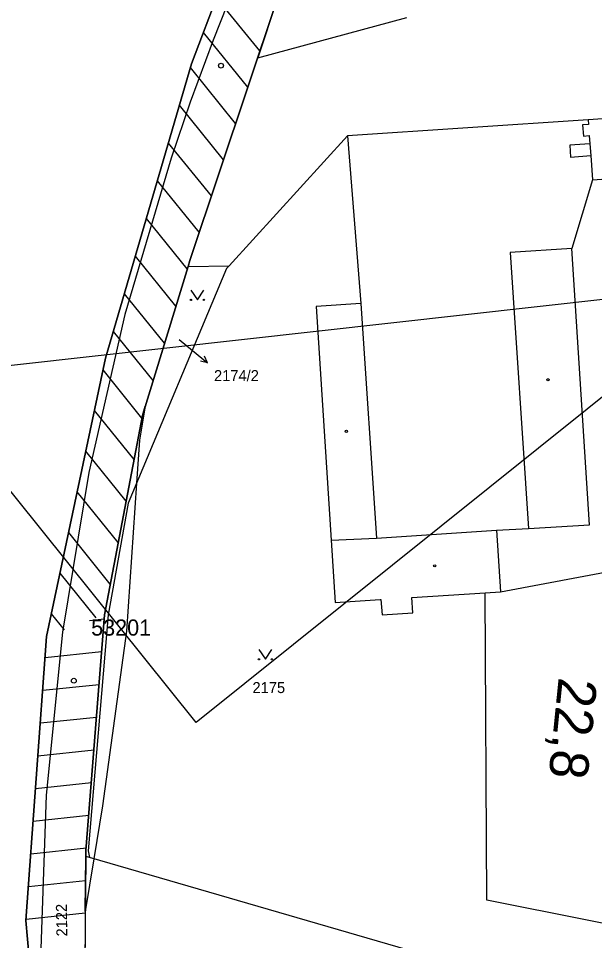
# Model space of a CAD drawing. Extents: x -794765 to -785424, y -1118958 to -1108731.
# Drawn here: x -792625.5 to -792536.3, y -1110305.2 to -1110162.4 of the extents above; entities that cross this region are included whole.
import ezdxf

# ---------------------------------------------------------------- set-up
doc = ezdxf.new("R2010")
doc.units = 0
for name, color, linetype in [('Level 66', 7, 'Continuous'), ('Level 71', 7, 'Continuous'), ('Level 73', 7, 'Continuous'), ('Level 75', 7, 'Continuous'), ('Level 76', 7, 'Continuous'), ('Level 77', 7, 'Continuous'), ('Level 78', 7, 'Continuous'), ('Level 79', 7, 'Continuous'), ('Level 80', 7, 'Continuous'), ('Level 81', 7, 'Continuous'), ('Vrstva 1', 7, 'Continuous'), ('Vrstva 53', 7, 'Continuous')]:
    doc.layers.add(name, color=color, linetype=linetype)

msp = doc.modelspace()

# ---------------------------------------------------------------- linework, layer by layer
at = {"layer": 'Level 66'}
for points in [[(-792598.82, -1110204.49), (-792597.82, -1110205.99), (-792596.82, -1110204.49)], [(-792588.28, -1110260.17), (-792587.28, -1110261.67), (-792586.28, -1110260.17)]]:
    msp.add_lwpolyline(points, dxfattribs=at)
for centre in [(-792598.82, -1110205.99), (-792596.82, -1110205.99), (-792588.28, -1110261.67), (-792586.28, -1110261.67)]:
    msp.add_circle(centre, 0.1, dxfattribs=at)
at = {"layer": 'Level 71'}
for points in [[(-791938.08, -1109742.36), (-792598.01, -1110271.46), (-792786.15, -1110036.8), (-792126.22, -1109507.7)], [(-792522.06, -1110204.41), (-792422.02, -1111099.6), (-792720.93, -1111133), (-792820.96, -1110237.81)]]:
    msp.add_lwpolyline(points, close=True, dxfattribs=at)
at = {"layer": 'Level 75'}
for p, q in [((-792574.54, -1110180.58), (-792592.91, -1110200.68)), ((-792599.26, -1110200.78), (-792592.91, -1110200.68)), ((-792615.1, -1110292.2), (-792615.25, -1110309.12)), ((-792614.55, -1110292.36), (-792615.1, -1110292.2))]:
    msp.add_line(p, q, dxfattribs=at)
for points in [[(-792599.26, -1110200.78), (-792598.98, -1110199.86), (-792585.44, -1110159.39), (-792584.67, -1110156.97)], [(-792614.81, -1110411.53), (-792620.21, -1110347.82), (-792622.68, -1110323), (-792622.83, -1110319.49), (-792624.38, -1110302.15), (-792621.16, -1110258.14), (-792612.04, -1110215.02), (-792598.72, -1110169.4), (-792594.35, -1110157.78)], [(-792440.09, -1110171.09), (-792442.98, -1110168.82), (-792445.67, -1110167.64), (-792447.27, -1110171.97), (-792449, -1110172.1), (-792449.03, -1110171.7), (-792488.19, -1110174.66), (-792489.22, -1110166.57), (-792498.43, -1110167.35), (-792498.19, -1110175.42), (-792537.3, -1110178.08), (-792574.54, -1110180.58)], [(-792574.54, -1110180.58), (-792572.51, -1110206.56), (-792579.43, -1110206.98), (-792577.11, -1110243.19), (-792576.49, -1110252.87), (-792569.52, -1110252.42), (-792569.38, -1110252.41), (-792569.21, -1110254.77), (-792564.45, -1110254.49), (-792564.62, -1110252.1), (-792553.22, -1110251.37)], [(-792615.1, -1110292.2), (-792615.1, -1110291.3), (-792612.21, -1110254.77), (-792606.33, -1110223.88), (-792599.26, -1110200.78)], [(-792592.91, -1110200.68), (-792593.31, -1110201.12), (-792608.53, -1110237.49), (-792611.62, -1110254.8), (-792614.73, -1110291.32), (-792614.55, -1110292.36)], [(-792553.22, -1110251.37), (-792550.89, -1110251.22), (-792519, -1110245.23), (-792484.69, -1110243.32), (-792431.83, -1110239.64), (-792428.18, -1110241.75)], [(-792428.18, -1110241.75), (-792449.51, -1110294.97), (-792456.91, -1110318.15), (-792552.98, -1110299.01), (-792553.22, -1110251.37)], [(-792410.9, -1110261.26), (-792426.87, -1110346.94), (-792614.55, -1110292.36)]]:
    msp.add_lwpolyline(points, dxfattribs=at)
at = {"layer": 'Level 77'}
for p, q in [((-792537.3, -1110178.08), (-792537.24, -1110178.81)), ((-792537.24, -1110178.81), (-792538.15, -1110178.88)), ((-792538.15, -1110178.88), (-792538.02, -1110180.6)), ((-792538.02, -1110180.6), (-792537.12, -1110180.53)), ((-792537.12, -1110180.53), (-792537.02, -1110181.8)), ((-792537.02, -1110181.8), (-792540.15, -1110182.03)), ((-792540.15, -1110182.03), (-792540.01, -1110183.86)), ((-792537.02, -1110181.8), (-792536.89, -1110183.63)), ((-792540.01, -1110183.86), (-792536.89, -1110183.63)), ((-792536.89, -1110183.63), (-792536.61, -1110187.38)), ((-792536.61, -1110187.38), (-792491.07, -1110183.97)), ((-792536.61, -1110187.38), (-792539.82, -1110198.03)), ((-792539.82, -1110198.03), (-792549.37, -1110198.62)), ((-792537.07, -1110240.81), (-792539.82, -1110198.03)), ((-792549.37, -1110198.62), (-792546.55, -1110241.4)), ((-792572.51, -1110206.56), (-792570.05, -1110242.91)), ((-792546.55, -1110241.4), (-792537.07, -1110240.81)), ((-792570.05, -1110242.91), (-792551.5, -1110241.68)), ((-792551.5, -1110241.68), (-792546.55, -1110241.4)), ((-792551.5, -1110241.68), (-792550.89, -1110251.22)), ((-792577.11, -1110243.19), (-792570.05, -1110242.91))]:
    msp.add_line(p, q, dxfattribs=at)
at = {"layer": 'Level 78'}
for p, q in [((-792588.14, -1110167.38), (-792594.84, -1110159.1)), ((-792590.02, -1110173), (-792596.89, -1110164.53)), ((-792591.9, -1110178.63), (-792598.89, -1110169.99)), ((-792593.77, -1110184.26), (-792600.6, -1110175.83)), ((-792595.65, -1110189.88), (-792602.3, -1110181.67)), ((-792597.53, -1110195.51), (-792604.01, -1110187.51)), ((-792599.38, -1110201.17), (-792605.71, -1110193.35)), ((-792601.15, -1110206.94), (-792607.42, -1110199.19)), ((-792602.91, -1110212.7), (-792609.12, -1110205.03)), ((-792604.67, -1110218.47), (-792610.83, -1110210.87)), ((-792606.41, -1110224.28), (-792612.43, -1110216.84)), ((-792607.63, -1110230.71), (-792613.76, -1110223.14)), ((-792608.85, -1110237.14), (-792615.09, -1110229.44)), ((-792610.08, -1110243.57), (-792616.42, -1110235.74)), ((-792611.3, -1110250.01), (-792617.75, -1110242.04)), ((-792613.49, -1110255.25), (-792619.09, -1110248.34)), ((-792618.42, -1110257.11), (-792620.42, -1110254.64)), ((-792614.54, -1110255.65), (-792612.26, -1110255.41)), ((-792621.4, -1110261.4), (-792612.65, -1110260.48)), ((-792621.77, -1110266.46), (-792613.04, -1110265.55)), ((-792622.14, -1110271.53), (-792613.43, -1110270.61)), ((-792622.51, -1110276.6), (-792613.82, -1110275.68)), ((-792622.88, -1110281.66), (-792614.22, -1110280.75)), ((-792623.25, -1110286.73), (-792614.61, -1110285.82)), ((-792623.62, -1110291.8), (-792615, -1110290.89)), ((-792623.99, -1110296.86), (-792615.13, -1110295.93)), ((-792624.36, -1110301.93), (-792615.18, -1110300.96))]:
    msp.add_line(p, q, dxfattribs=at)
at = {"layer": 'Level 79'}
for centre in [(-792543.51, -1110218.36), (-792574.73, -1110226.33), (-792561.05, -1110247.19)]:
    msp.add_circle(centre, 0.175, dxfattribs=at)
at = {"layer": 'Level 80'}
for p, q in [((-792600.65, -1110212.11), (-792598.56, -1110213.83)), ((-792598.56, -1110213.83), (-792596.23, -1110215.72)), ((-792596.23, -1110215.72), (-792597.32, -1110215.48)), ((-792596.23, -1110215.72), (-792596.69, -1110214.7))]:
    msp.add_line(p, q, dxfattribs=at)
at = {"layer": 'Level 81'}
for points in [[(-792743.11, -1110064.31), (-792709.38, -1110074.89), (-792690.75, -1110085.85), (-792687.15, -1110080.13), (-792678, -1110081.06), (-792676.79, -1110081.18), (-792670.75, -1110080.95), (-792656.41, -1110081.03), (-792619.92, -1110077.28), (-792642.8, -1110147.06), (-792589.4, -1110144.63), (-792594.35, -1110157.78), (-792598.72, -1110169.4), (-792612.04, -1110215.02), (-792621.16, -1110258.14), (-792624.38, -1110302.15), (-792622.83, -1110319.49), (-792622.68, -1110323), (-792620.21, -1110347.82), (-792617.02, -1110385.47)], [(-792585.44, -1110159.39), (-792588.47, -1110168.46), (-792565.37, -1110162.23)]]:
    msp.add_lwpolyline(points, dxfattribs=at)
msp.add_lwpolyline([(-792606.33, -1110223.88), (-792605.89, -1110222.44), (-792606.78, -1110227.73), (-792607.23, -1110234.39), (-792608.81, -1110257.33), (-792612.5, -1110284.37), (-792613.84, -1110292.57), (-792615.18, -1110300.72), (-792615.1, -1110292.2), (-792615.1, -1110291.3), (-792612.21, -1110254.77)], close=True, dxfattribs=at)
at = {"layer": 'Vrstva 1'}
msp.add_lwpolyline([(-792520.18, -1110042.35), (-792525.76, -1110048.77), (-792536.81, -1110062.27), (-792540.95, -1110067.66), (-792549.85, -1110079.92), (-792555.36, -1110088.05), (-792568.48, -1110109.4), (-792580.36, -1110131.61), (-792584.74, -1110140.75), (-792587.25, -1110146.23), (-792591.15, -1110155.22), (-792591.33, -1110155.64), (-792593.22, -1110160.27), (-792595.37, -1110165.76), (-792598.91, -1110175.34), (-792601.89, -1110184), (-792609.05, -1110208.22), (-792614.63, -1110232.71), (-792618.7, -1110257.45), (-792621.24, -1110282.73), (-792622.5, -1110318.4)], dxfattribs=at)
for centre in [(-792594.15, -1110169.69), (-792616.95, -1110264.99)]:
    msp.add_circle(centre, 0.375, dxfattribs=at)
at = {"layer": 'Vrstva 53'}
msp.add_lwpolyline([(-792585.44, -1110159.39), (-792598.98, -1110199.86), (-792599.26, -1110200.78), (-792606.33, -1110223.88), (-792612.21, -1110254.77), (-792615.1, -1110291.3), (-792615.1, -1110292.2), (-792615.25, -1110309.12), (-792615.38, -1110323.92), (-792608.17, -1110395.02), (-792606.36, -1110410.71), (-792608.74, -1110410.94), (-792608.68, -1110411.53), (-792612.94, -1110412.04), (-792613.01, -1110411.35), (-792614.81, -1110411.53), (-792620.21, -1110347.82), (-792622.68, -1110323), (-792622.83, -1110319.49), (-792624.38, -1110302.15), (-792621.16, -1110258.14), (-792612.04, -1110215.02), (-792598.72, -1110169.4), (-792594.35, -1110157.78)], dxfattribs=at)

# ---------------------------------------------------------------- texts
at = {"layer": 'Level 73'}
msp.add_text('22,8', height=6, rotation=264.2533, dxfattribs=at).set_placement((-792541.84, -1110264.35))
at = {"layer": 'Level 76'}
for s, p in [('2174/2', (-792595.24, -1110218.56)), ('2175', (-792589.28, -1110266.9))]:
    msp.add_text(s, height=1.7, dxfattribs=at).set_placement(p)
msp.add_text('2122', height=1.7, rotation=91, dxfattribs=at).set_placement((-792617.95, -1110304.6))
at = {"layer": 'Level 81'}
msp.add_text('53201', height=2.5, dxfattribs=at).set_placement((-792614.27, -1110258))

doc.saveas('drawing.dxf')
